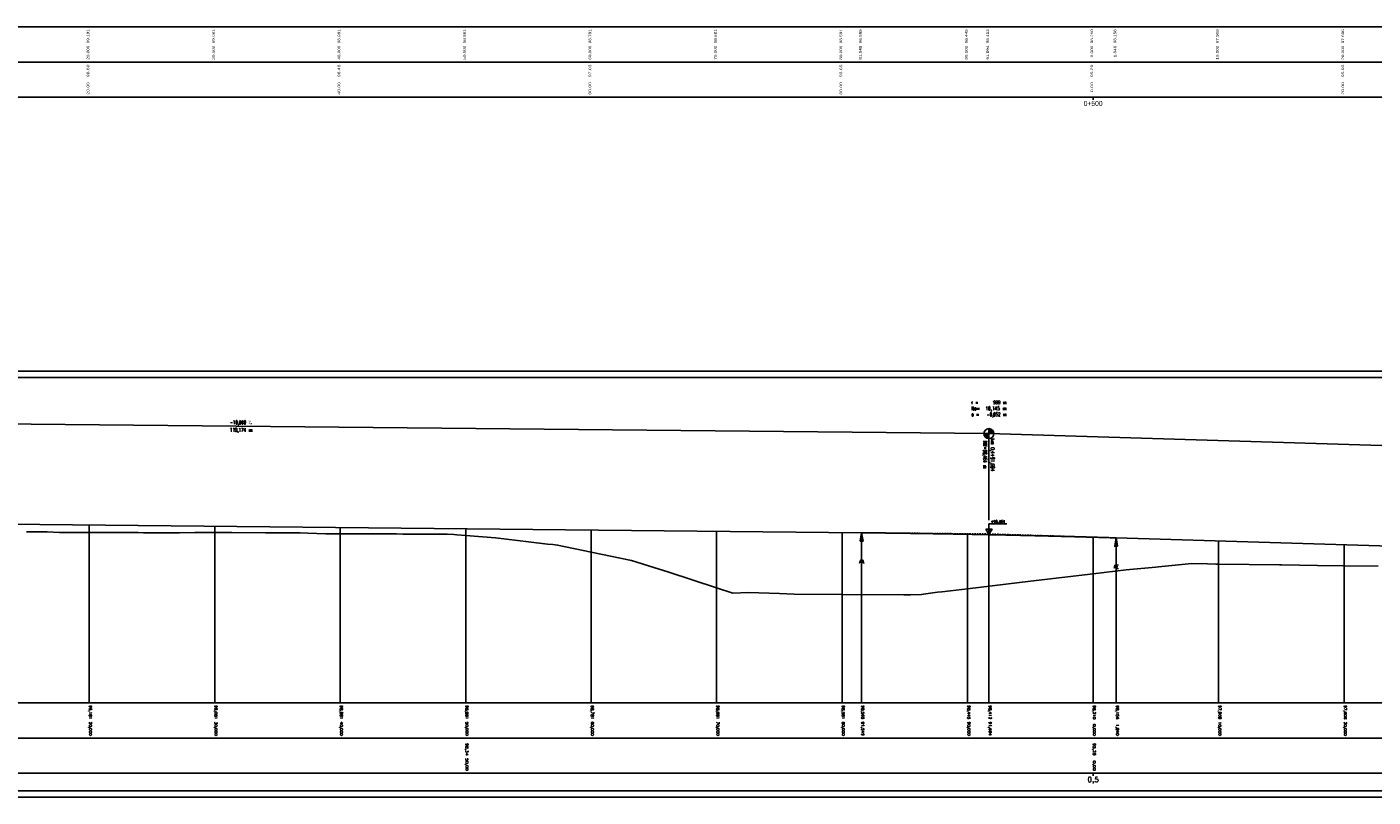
# Model space of a CAD drawing. Header units: metres. Extents: x 3458045 to 3462392, y 5482308 to 5484762.
# Tile 326 of 458: x 3460418 to 3460525, y 5484166 to 5484227. Entities that reach past the tile are written whole.
import ezdxf
from ezdxf.enums import TextEntityAlignment as Align

# ---------------------------------------------------------------- set-up
doc = ezdxf.new("R2010")
doc.units = ezdxf.units.M
doc.linetypes.add('LT30003', pattern=[0.2, 0.1, -0.1])
doc.layers.get('0').update_dxf_attribs({"linetype": 'CONTINUOUS'})
doc.styles.get("Standard").update_dxf_attribs({"font": 'txt.shx'})
doc.styles.add('TS001', font='Card001.shx', dxfattribs={"height": 0.2})

# ---------------------------------------------------------------- blocks, each defined once
blk = doc.blocks.new('SYMB155')
at = {"color": 0, "linetype": 'ByBlock'}
for p, q in [((0, 0), (0, -2.4)), ((0, -0.02), (0, -0.02)), ((0, -0.04), (0.01, -0.04)), ((0, -0.06), (0.01, -0.06)), ((0, -0.08), (0.01, -0.08)), ((0, -0.1), (0.02, -0.1)), ((0, -0.12), (0.02, -0.12)), ((0, -0.14), (0.02, -0.14)), ((0, -0.16), (0.03, -0.16)), ((0, -0.18), (0.03, -0.18)), ((0, -0.2), (0.03, -0.2)), ((0, -0.22), (0.04, -0.22)), ((0, -0.24), (0.04, -0.24)), ((0, -0.26), (0.04, -0.26)), ((0, -0.28), (0.05, -0.28)), ((0, -0.3), (0.05, -0.3)), ((0, -0.32), (0.05, -0.32)), ((0, -0.34), (0.06, -0.34)), ((0, -0.36), (0.06, -0.36)), ((0, -0.38), (0.06, -0.38)), ((0, -0.4), (0.07, -0.4)), ((0, -0.42), (0.07, -0.42)), ((0, -0.44), (0.07, -0.44)), ((0, -0.46), (0.08, -0.46)), ((0, -0.48), (0.08, -0.48)), ((0, -0.5), (0.09, -0.5)), ((0, -0.52), (0.09, -0.52)), ((0, -0.54), (0.09, -0.54)), ((0, -0.56), (0.1, -0.56)), ((0, -0.58), (0.1, -0.58)), ((0, -0.6), (0.1, -0.6)), ((0, -0.62), (0.11, -0.62)), ((0, -0.64), (0.11, -0.64)), ((0, -0.66), (0.11, -0.66)), ((0, -0.68), (0.12, -0.68)), ((0, -0.7), (0.12, -0.7)), ((0, -0.72), (0.12, -0.72)), ((0, -0.74), (0.13, -0.74)), ((0, -0.76), (0.13, -0.76)), ((0, -0.78), (0.13, -0.78)), ((0, -0.8), (0.14, -0.8)), ((0, -0.82), (0.14, -0.82)), ((0, -0.84), (0.14, -0.84)), ((0, -0.86), (0.15, -0.86)), ((0, -0.88), (0.15, -0.88)), ((0, -0.9), (0.15, -0.9)), ((0, -0.92), (0.16, -0.92)), ((0, -0.94), (0.16, -0.94)), ((0, -0.96), (0.16, -0.96)), ((0, -0.98), (0.17, -0.98))]:
    blk.add_line(p, q, dxfattribs=at)
at = {"color": 0, "linetype": 'ByBlock', "flags": 128}
blk.add_lwpolyline([(0.17, -1), (0, 0), (-0.17, -1), (0.17, -1)], close=True, dxfattribs=at)
blk = doc.blocks.new('SYMB156')
at = {"color": 0, "linetype": 'ByBlock'}
for p, q in [((0, 0), (0, -2.4)), ((-0.17, -0.98), (0, -0.98)), ((-0.16, -0.92), (0, -0.92)), ((-0.16, -0.94), (0, -0.94)), ((-0.16, -0.96), (0, -0.96)), ((-0.15, -0.86), (0, -0.86)), ((-0.15, -0.88), (0, -0.88)), ((-0.15, -0.9), (0, -0.9)), ((-0.14, -0.8), (0, -0.8)), ((-0.14, -0.82), (0, -0.82)), ((-0.14, -0.84), (0, -0.84)), ((-0.13, -0.74), (0, -0.74)), ((-0.13, -0.76), (0, -0.76)), ((-0.13, -0.78), (0, -0.78)), ((-0.12, -0.68), (0, -0.68)), ((-0.12, -0.7), (0, -0.7)), ((-0.12, -0.72), (0, -0.72)), ((-0.11, -0.62), (0, -0.62)), ((-0.11, -0.64), (0, -0.64)), ((-0.11, -0.66), (0, -0.66)), ((-0.1, -0.56), (0, -0.56)), ((-0.1, -0.58), (0, -0.58)), ((-0.1, -0.6), (0, -0.6)), ((-0.09, -0.5), (0, -0.5)), ((-0.09, -0.52), (0, -0.52)), ((-0.09, -0.54), (0, -0.54)), ((-0.08, -0.46), (0, -0.46)), ((-0.08, -0.48), (0, -0.48)), ((-0.07, -0.4), (0, -0.4)), ((-0.07, -0.42), (0, -0.42)), ((-0.07, -0.44), (0, -0.44)), ((-0.06, -0.34), (0, -0.34)), ((-0.06, -0.36), (0, -0.36)), ((-0.06, -0.38), (0, -0.38)), ((-0.05, -0.28), (0, -0.28)), ((-0.05, -0.3), (0, -0.3)), ((-0.05, -0.32), (0, -0.32)), ((-0.04, -0.22), (0, -0.22)), ((-0.04, -0.24), (0, -0.24)), ((-0.04, -0.26), (0, -0.26)), ((-0.03, -0.16), (0, -0.16)), ((-0.03, -0.18), (0, -0.18)), ((-0.03, -0.2), (0, -0.2)), ((-0.02, -0.1), (0, -0.1)), ((-0.02, -0.12), (0, -0.12)), ((-0.02, -0.14), (0, -0.14)), ((-0.01, -0.04), (0, -0.04)), ((-0.01, -0.06), (0, -0.06)), ((-0.01, -0.08), (0, -0.08)), ((0, -0.02), (0, -0.02))]:
    blk.add_line(p, q, dxfattribs=at)
at = {"color": 0, "linetype": 'ByBlock', "flags": 128}
blk.add_lwpolyline([(0.17, -1), (0, 0), (-0.17, -1), (0.17, -1)], close=True, dxfattribs=at)
blk = doc.blocks.new('SYMB53')
at = {"color": 0, "linetype": 'ByBlock'}
for p, q in [((0, 0), (0.75, 0)), ((0.1, 0), (0.1, -0.07)), ((0.15, 0), (0.15, -0.1)), ((0.2, 0), (0.2, -0.13)), ((0.25, 0), (0.25, -0.17)), ((0.3, 0), (0.3, -0.2)), ((0.4, 0), (0.4, -0.27)), ((0.5, 0), (0.5, -0.33)), ((0.55, 0), (0.55, -0.37)), ((0.6, 0), (0.6, -0.4)), ((0.65, 0), (0.65, -0.43)), ((0.05, 0), (0.05, -0.03)), ((0.35, 0), (0.35, -0.23)), ((0.45, 0), (0.45, -0.3)), ((0.7, 0), (0.7, -0.47))]:
    blk.add_line(p, q, dxfattribs=at)
at = {"color": 0, "linetype": 'ByBlock', "flags": 128}
blk.add_lwpolyline([(0.75, 0.5), (0, 0), (0.75, -0.5), (0.75, 0.5)], close=True, dxfattribs=at)

msp = doc.modelspace()

# ---------------------------------------------------------------- hatches: boundary and pattern name
at = {"linetype": 'Continuous'}
for points in [[(3460494.3524, 5484194.7415), (3460494.3524, 5484194.7371), (3460494.3524, 5484194.7326), (3460494.3525, 5484194.7281), (3460494.3527, 5484194.7236), (3460494.3529, 5484194.7192), (3460494.3531, 5484194.7147), (3460494.3534, 5484194.7102), (3460494.3538, 5484194.7058), (3460494.3542, 5484194.7013), (3460494.3546, 5484194.6969), (3460494.3551, 5484194.6924), (3460494.3556, 5484194.688), (3460494.3562, 5484194.6836), (3460494.3569, 5484194.6791), (3460494.3576, 5484194.6747), (3460494.3583, 5484194.6703), (3460494.3591, 5484194.6659), (3460494.36, 5484194.6615), (3460494.3609, 5484194.6571), (3460494.3618, 5484194.6528), (3460494.3628, 5484194.6484), (3460494.3638, 5484194.6441), (3460494.3649, 5484194.6397), (3460494.3661, 5484194.6354), (3460494.3673, 5484194.6311), (3460494.3685, 5484194.6268), (3460494.3698, 5484194.6225), (3460494.3711, 5484194.6182), (3460494.3725, 5484194.614), (3460494.3739, 5484194.6097), (3460494.3754, 5484194.6055), (3460494.3769, 5484194.6013), (3460494.3785, 5484194.5971), (3460494.3801, 5484194.5929), (3460494.3817, 5484194.5888), (3460494.3834, 5484194.5847), (3460494.3852, 5484194.5805), (3460494.387, 5484194.5765), (3460494.3888, 5484194.5724), (3460494.3907, 5484194.5683), (3460494.3927, 5484194.5643), (3460494.3946, 5484194.5603), (3460494.3967, 5484194.5563), (3460494.3987, 5484194.5523), (3460494.4008, 5484194.5484), (3460494.403, 5484194.5445), (3460494.4052, 5484194.5406), (3460494.4074, 5484194.5367), (3460494.4097, 5484194.5329), (3460494.4121, 5484194.529), (3460494.4144, 5484194.5253), (3460494.4168, 5484194.5215), (3460494.4193, 5484194.5177), (3460494.4218, 5484194.514), (3460494.4243, 5484194.5104), (3460494.4269, 5484194.5067), (3460494.4295, 5484194.5031), (3460494.4322, 5484194.4995), (3460494.4349, 5484194.4959), (3460494.4376, 5484194.4924), (3460494.4404, 5484194.4889), (3460494.4432, 5484194.4854), (3460494.4461, 5484194.482), (3460494.449, 5484194.4786), (3460494.4519, 5484194.4752), (3460494.4549, 5484194.4718), (3460494.4579, 5484194.4685), (3460494.4609, 5484194.4653), (3460494.464, 5484194.462), (3460494.4671, 5484194.4588), (3460494.4703, 5484194.4556), (3460494.4735, 5484194.4525), (3460494.4767, 5484194.4494), (3460494.48, 5484194.4463), (3460494.4833, 5484194.4433), (3460494.4866, 5484194.4403), (3460494.4899, 5484194.4374), (3460494.4933, 5484194.4345), (3460494.4968, 5484194.4316), (3460494.5002, 5484194.4287), (3460494.5037, 5484194.4259), (3460494.5072, 5484194.4232), (3460494.5108, 5484194.4205), (3460494.5143, 5484194.4178), (3460494.518, 5484194.4151), (3460494.5216, 5484194.4125), (3460494.5253, 5484194.41), (3460494.529, 5484194.4075), (3460494.5327, 5484194.405), (3460494.5364, 5484194.4026), (3460494.5402, 5484194.4002), (3460494.544, 5484194.3978), (3460494.5478, 5484194.3955), (3460494.5517, 5484194.3932), (3460494.5556, 5484194.391), (3460494.5595, 5484194.3888), (3460494.5634, 5484194.3867), (3460494.5674, 5484194.3846), (3460494.5713, 5484194.3826), (3460494.5753, 5484194.3806), (3460494.5794, 5484194.3786), (3460494.5834, 5484194.3767), (3460494.5875, 5484194.3748), (3460494.5916, 5484194.373), (3460494.5957, 5484194.3712), (3460494.5998, 5484194.3695), (3460494.6039, 5484194.3678), (3460494.6081, 5484194.3662), (3460494.6123, 5484194.3646), (3460494.6165, 5484194.3631), (3460494.6207, 5484194.3616), (3460494.6249, 5484194.3601), (3460494.6292, 5484194.3587), (3460494.6334, 5484194.3574), (3460494.6377, 5484194.3561), (3460494.642, 5484194.3548), (3460494.6463, 5484194.3536), (3460494.6506, 5484194.3524), (3460494.655, 5484194.3513), (3460494.6593, 5484194.3502), (3460494.6637, 5484194.3492), (3460494.668, 5484194.3483), (3460494.6724, 5484194.3473), (3460494.6768, 5484194.3465), (3460494.6812, 5484194.3457), (3460494.6856, 5484194.3449), (3460494.69, 5484194.3442), (3460494.6944, 5484194.3435), (3460494.6988, 5484194.3429), (3460494.7033, 5484194.3423), (3460494.7077, 5484194.3418), (3460494.7122, 5484194.3413), (3460494.7166, 5484194.3409), (3460494.7211, 5484194.3405), (3460494.7255, 5484194.3402), (3460494.73, 5484194.3399), (3460494.7345, 5484194.3397), (3460494.7389, 5484194.3395), (3460494.7434, 5484194.3394), (3460494.7479, 5484194.3393), (3460494.7524, 5484194.3393), (3460494.7524, 5484194.7393), (3460494.3524, 5484194.7433)], [(3460495.1522, 5484194.7504), (3460495.152, 5484194.7549), (3460495.1518, 5484194.7594), (3460495.1516, 5484194.7638), (3460495.1513, 5484194.7683), (3460495.1509, 5484194.7728), (3460495.1505, 5484194.7772), (3460495.1501, 5484194.7817), (3460495.1496, 5484194.7861), (3460495.1491, 5484194.7905), (3460495.1485, 5484194.795), (3460495.1478, 5484194.7994), (3460495.1471, 5484194.8038), (3460495.1464, 5484194.8082), (3460495.1456, 5484194.8126), (3460495.1447, 5484194.817), (3460495.1438, 5484194.8214), (3460495.1429, 5484194.8258), (3460495.1419, 5484194.8301), (3460495.1409, 5484194.8345), (3460495.1398, 5484194.8388), (3460495.1386, 5484194.8431), (3460495.1374, 5484194.8475), (3460495.1362, 5484194.8518), (3460495.1349, 5484194.856), (3460495.1336, 5484194.8603), (3460495.1322, 5484194.8646), (3460495.1308, 5484194.8688), (3460495.1293, 5484194.873), (3460495.1278, 5484194.8772), (3460495.1262, 5484194.8814), (3460495.1246, 5484194.8856), (3460495.123, 5484194.8897), (3460495.1213, 5484194.8939), (3460495.1195, 5484194.898), (3460495.1177, 5484194.9021), (3460495.1159, 5484194.9062), (3460495.114, 5484194.9102), (3460495.112, 5484194.9143), (3460495.1101, 5484194.9183), (3460495.108, 5484194.9222), (3460495.106, 5484194.9262), (3460495.1039, 5484194.9302), (3460495.1017, 5484194.9341), (3460495.0995, 5484194.938), (3460495.0973, 5484194.9418), (3460495.095, 5484194.9457), (3460495.0927, 5484194.9495), (3460495.0903, 5484194.9533), (3460495.0879, 5484194.9571), (3460495.0854, 5484194.9608), (3460495.0829, 5484194.9645), (3460495.0804, 5484194.9682), (3460495.0778, 5484194.9718), (3460495.0752, 5484194.9755), (3460495.0725, 5484194.9791), (3460495.0698, 5484194.9826), (3460495.0671, 5484194.9862), (3460495.0643, 5484194.9897), (3460495.0615, 5484194.9931), (3460495.0586, 5484194.9966), (3460495.0557, 5484195), (3460495.0528, 5484195.0034), (3460495.0498, 5484195.0067), (3460495.0468, 5484195.01), (3460495.0438, 5484195.0133), (3460495.0407, 5484195.0165), (3460495.0376, 5484195.0197), (3460495.0344, 5484195.0229), (3460495.0312, 5484195.026), (3460495.028, 5484195.0291), (3460495.0247, 5484195.0322), (3460495.0214, 5484195.0352), (3460495.0181, 5484195.0382), (3460495.0148, 5484195.0412), (3460495.0114, 5484195.0441), (3460495.0079, 5484195.047), (3460495.0045, 5484195.0498), (3460495.001, 5484195.0526), (3460494.9975, 5484195.0554), (3460494.9939, 5484195.0581), (3460494.9904, 5484195.0608), (3460494.9867, 5484195.0634), (3460494.9831, 5484195.066), (3460494.9794, 5484195.0686), (3460494.9757, 5484195.0711), (3460494.972, 5484195.0736), (3460494.9683, 5484195.076), (3460494.9645, 5484195.0784), (3460494.9607, 5484195.0807), (3460494.9569, 5484195.083), (3460494.953, 5484195.0853), (3460494.9491, 5484195.0875), (3460494.9452, 5484195.0897), (3460494.9413, 5484195.0918), (3460494.9373, 5484195.0939), (3460494.9334, 5484195.096), (3460494.9294, 5484195.098), (3460494.9253, 5484195.0999), (3460494.9213, 5484195.1018), (3460494.9172, 5484195.1037), (3460494.9131, 5484195.1055), (3460494.909, 5484195.1073), (3460494.9049, 5484195.109), (3460494.9008, 5484195.1107), (3460494.8966, 5484195.1124), (3460494.8924, 5484195.1139), (3460494.8882, 5484195.1155), (3460494.884, 5484195.117), (3460494.8798, 5484195.1184), (3460494.8755, 5484195.1198), (3460494.8713, 5484195.1212), (3460494.867, 5484195.1225), (3460494.8627, 5484195.1237), (3460494.8584, 5484195.125), (3460494.8541, 5484195.1261), (3460494.8497, 5484195.1272), (3460494.8454, 5484195.1283), (3460494.841, 5484195.1293), (3460494.8367, 5484195.1303), (3460494.8323, 5484195.1312), (3460494.8279, 5484195.1321), (3460494.8235, 5484195.1329), (3460494.8191, 5484195.1337), (3460494.8147, 5484195.1344), (3460494.8103, 5484195.1351), (3460494.8059, 5484195.1357), (3460494.8014, 5484195.1362), (3460494.797, 5484195.1368), (3460494.7925, 5484195.1372), (3460494.7881, 5484195.1377), (3460494.7836, 5484195.138), (3460494.7792, 5484195.1384), (3460494.7747, 5484195.1386), (3460494.7702, 5484195.1389), (3460494.7658, 5484195.139), (3460494.7613, 5484195.1392), (3460494.7568, 5484195.1392), (3460494.7524, 5484195.1393), (3460494.7524, 5484194.7393), (3460495.1522, 5484194.7272), (3460495.1522, 5484194.7281), (3460495.1523, 5484194.7325), (3460495.1523, 5484194.737), (3460495.1523, 5484194.7415), (3460495.1523, 5484194.746)]]:
    msp.add_hatch(color=2, dxfattribs=at).paths.add_polyline_path(points)

# ---------------------------------------------------------------- linework, layer by layer
at = {"color": 2}
for p, q in [((3459994.0579, 5484227.1525), (3460844.0579, 5484227.1525)), ((3460844.0579, 5484227.1525), (3459994.0579, 5484227.1525)), ((3459994.0579, 5484224.3525), (3460844.0579, 5484224.3525)), ((3460844.0579, 5484224.3525), (3459994.0579, 5484224.3525)), ((3459994.0579, 5484221.5525), (3460844.0579, 5484221.5525)), ((3460503.0579, 5484221.5525), (3460503.0579, 5484221.3325)), ((3460375.5786, 5484195.931), (3460494.7523, 5484194.7393)), ((3460494.7523, 5484195.1393), (3460494.7523, 5484187.8393)), ((3460494.7523, 5484194.7393), (3460706.6978, 5484188.3144)), ((3459994.0579, 5484173.2754), (3460844.0579, 5484173.2754)), ((3460844.0579, 5484173.2754), (3459994.0579, 5484173.2754)), ((3459994.0579, 5484170.4754), (3460844.0579, 5484170.4754)), ((3460844.0579, 5484170.4754), (3459994.0579, 5484170.4754)), ((3459994.0579, 5484167.6754), (3460844.0579, 5484167.6754)), ((3460503.0579, 5484167.6754), (3460503.0579, 5484167.4554))]:
    msp.add_line(p, q, dxfattribs=at)
for p, q in [((3460423.0579, 5484187.4562), (3460423.0579, 5484173.2754)), ((3460433.0579, 5484187.3562), (3460433.0579, 5484173.2754)), ((3460443.0579, 5484187.2562), (3460443.0579, 5484173.2754)), ((3460453.0579, 5484187.1562), (3460453.0579, 5484173.2754)), ((3460463.0579, 5484187.0562), (3460463.0579, 5484173.2754)), ((3460473.0579, 5484186.9562), (3460473.0579, 5484173.2754)), ((3460483.0579, 5484186.8562), (3460483.0579, 5484173.2754)), ((3460484.607, 5484186.8407), (3460484.607, 5484173.2754)), ((3460493.0579, 5484186.7205), (3460493.0579, 5484173.2754)), ((3460494.7523, 5484186.6877), (3460494.7523, 5484173.2754)), ((3460503.0579, 5484186.4858), (3460503.0579, 5484173.2754)), ((3460504.8977, 5484186.4317), (3460504.8977, 5484173.2754)), ((3460513.0579, 5484186.1844), (3460513.0579, 5484173.2754)), ((3460523.0579, 5484185.8812), (3460523.0579, 5484173.2754))]:
    msp.add_line(p, q)
at = {"color": 4, "flags": 128}
msp.add_lwpolyline([(3459991.5579, 5484165.7754), (3460863.5579, 5484165.7754), (3460863.5579, 5484199.721), (3459991.5579, 5484199.721), (3459991.5579, 5484165.7754)], close=True, dxfattribs=at)
at = {"color": 6, "flags": 128}
msp.add_lwpolyline([(3459993.5579, 5484166.2754), (3460863.0579, 5484166.2754), (3460863.0579, 5484199.221), (3459993.5579, 5484199.221), (3459993.5579, 5484166.2754)], close=True, dxfattribs=at)
at = {"color": 40, "flags": 128}
msp.add_lwpolyline([(3460395.4997, 5484187.7318), (3460484.607, 5484186.8407), (3460484.707, 5484186.8397), (3460484.807, 5484186.8387), (3460484.907, 5484186.8377), (3460485.007, 5484186.8366), (3460485.107, 5484186.8356), (3460485.207, 5484186.8345), (3460485.307, 5484186.8335), (3460485.407, 5484186.8324), (3460485.507, 5484186.8313), (3460485.607, 5484186.8302), (3460485.707, 5484186.8291), (3460485.807, 5484186.828), (3460485.907, 5484186.8269), (3460486.007, 5484186.8257), (3460486.107, 5484186.8246), (3460486.207, 5484186.8234), (3460486.307, 5484186.8223), (3460486.407, 5484186.8211), (3460486.507, 5484186.8199), (3460486.607, 5484186.8187), (3460486.707, 5484186.8175), (3460486.807, 5484186.8163), (3460486.907, 5484186.8151), (3460487.007, 5484186.8138), (3460487.107, 5484186.8126), (3460487.207, 5484186.8113), (3460487.307, 5484186.8101), (3460487.407, 5484186.8088), (3460487.507, 5484186.8075), (3460487.607, 5484186.8062), (3460487.707, 5484186.8049), (3460487.807, 5484186.8036), (3460487.907, 5484186.8023), (3460488.007, 5484186.8009), (3460488.107, 5484186.7996), (3460488.207, 5484186.7982), (3460488.307, 5484186.7969), (3460488.407, 5484186.7955), (3460488.507, 5484186.7941), (3460488.607, 5484186.7927), (3460488.707, 5484186.7913), (3460488.807, 5484186.7899), (3460488.907, 5484186.7885), (3460489.007, 5484186.787), (3460489.107, 5484186.7856), (3460489.207, 5484186.7841), (3460489.307, 5484186.7827), (3460489.407, 5484186.7812), (3460489.507, 5484186.7797), (3460489.607, 5484186.7782), (3460489.707, 5484186.7767), (3460489.807, 5484186.7752), (3460489.907, 5484186.7737), (3460490.007, 5484186.7721), (3460490.107, 5484186.7706), (3460490.207, 5484186.769), (3460490.307, 5484186.7675), (3460490.407, 5484186.7659), (3460490.507, 5484186.7643), (3460490.607, 5484186.7627), (3460490.707, 5484186.7611), (3460490.807, 5484186.7595), (3460490.907, 5484186.7579), (3460491.007, 5484186.7562), (3460491.107, 5484186.7546), (3460491.207, 5484186.7529), (3460491.307, 5484186.7513), (3460491.407, 5484186.7496), (3460491.507, 5484186.7479), (3460491.607, 5484186.7462), (3460491.707, 5484186.7445), (3460491.807, 5484186.7428), (3460491.907, 5484186.7411), (3460492.007, 5484186.7393), (3460492.107, 5484186.7376), (3460492.207, 5484186.7358), (3460492.307, 5484186.734), (3460492.407, 5484186.7323), (3460492.507, 5484186.7305), (3460492.607, 5484186.7287), (3460492.707, 5484186.7269), (3460492.807, 5484186.7251), (3460492.907, 5484186.7232), (3460493.007, 5484186.7214), (3460493.107, 5484186.7196), (3460493.207, 5484186.7177), (3460493.307, 5484186.7158), (3460493.407, 5484186.714), (3460493.507, 5484186.7121), (3460493.607, 5484186.7102), (3460493.707, 5484186.7083), (3460493.807, 5484186.7064), (3460493.907, 5484186.7044), (3460494.007, 5484186.7025), (3460494.107, 5484186.7006), (3460494.207, 5484186.6986), (3460494.307, 5484186.6966), (3460494.407, 5484186.6947), (3460494.507, 5484186.6927), (3460494.607, 5484186.6907), (3460494.707, 5484186.6887), (3460494.807, 5484186.6866), (3460494.907, 5484186.6846), (3460495.007, 5484186.6826), (3460495.107, 5484186.6805), (3460495.207, 5484186.6785), (3460495.307, 5484186.6764), (3460495.407, 5484186.6743), (3460495.507, 5484186.6723), (3460495.607, 5484186.6702), (3460495.707, 5484186.6681), (3460495.807, 5484186.6659), (3460495.907, 5484186.6638), (3460496.007, 5484186.6617), (3460496.107, 5484186.6595), (3460496.207, 5484186.6574), (3460496.307, 5484186.6552), (3460496.407, 5484186.653), (3460496.507, 5484186.6508), (3460496.607, 5484186.6486), (3460496.707, 5484186.6464), (3460496.807, 5484186.6442), (3460496.907, 5484186.642), (3460497.007, 5484186.6398), (3460497.107, 5484186.6375), (3460497.207, 5484186.6353), (3460497.307, 5484186.633), (3460497.407, 5484186.6307), (3460497.507, 5484186.6284), (3460497.607, 5484186.6261), (3460497.707, 5484186.6238), (3460497.807, 5484186.6215), (3460497.907, 5484186.6192), (3460498.007, 5484186.6168), (3460498.107, 5484186.6145), (3460498.207, 5484186.6121), (3460498.307, 5484186.6098), (3460498.407, 5484186.6074), (3460498.507, 5484186.605), (3460498.607, 5484186.6026), (3460498.707, 5484186.6002), (3460498.807, 5484186.5978), (3460498.907, 5484186.5954), (3460499.007, 5484186.5929), (3460499.107, 5484186.5905), (3460499.207, 5484186.588), (3460499.307, 5484186.5856), (3460499.407, 5484186.5831), (3460499.507, 5484186.5806), (3460499.607, 5484186.5781), (3460499.707, 5484186.5756), (3460499.807, 5484186.5731), (3460499.907, 5484186.5705), (3460500.007, 5484186.568), (3460500.107, 5484186.5655), (3460500.207, 5484186.5629), (3460500.307, 5484186.5603), (3460500.407, 5484186.5578), (3460500.507, 5484186.5552), (3460500.607, 5484186.5526), (3460500.707, 5484186.55), (3460500.807, 5484186.5474), (3460500.907, 5484186.5447), (3460501.007, 5484186.5421), (3460501.107, 5484186.5394), (3460501.207, 5484186.5368), (3460501.307, 5484186.5341), (3460501.407, 5484186.5314), (3460501.507, 5484186.5288), (3460501.607, 5484186.5261), (3460501.707, 5484186.5234), (3460501.807, 5484186.5206), (3460501.907, 5484186.5179), (3460502.007, 5484186.5152), (3460502.107, 5484186.5124), (3460502.207, 5484186.5097), (3460502.307, 5484186.5069), (3460502.407, 5484186.5041), (3460502.507, 5484186.5013), (3460502.607, 5484186.4985), (3460502.707, 5484186.4957), (3460502.807, 5484186.4929), (3460502.907, 5484186.4901), (3460503.007, 5484186.4873), (3460503.107, 5484186.4844), (3460503.207, 5484186.4816), (3460503.307, 5484186.4787), (3460503.407, 5484186.4758), (3460503.507, 5484186.4729), (3460503.607, 5484186.47), (3460503.707, 5484186.4671), (3460503.807, 5484186.4642), (3460503.907, 5484186.4613), (3460504.007, 5484186.4583), (3460504.107, 5484186.4554), (3460504.207, 5484186.4524), (3460504.307, 5484186.4495), (3460504.407, 5484186.4465), (3460504.507, 5484186.4435), (3460504.607, 5484186.4405), (3460504.707, 5484186.4375), (3460504.807, 5484186.4345), (3460504.8977, 5484186.4317), (3460705.3078, 5484180.3566)], dxfattribs=at)
at = {"color": 2, "flags": 128}
msp.add_lwpolyline([(3460494.7523, 5484186.7393), (3460494.7523, 5484187.5393), (3460496.1923, 5484187.5393)], dxfattribs=at)
at = {"flags": 128}
msp.add_lwpolyline([(3460418.0579, 5484186.9176), (3460419.7096, 5484186.927), (3460420.6977, 5484186.8509), (3460423.0517, 5484186.8705), (3460423.0579, 5484186.8705), (3460426.9497, 5484186.8664), (3460427.3865, 5484186.8412), (3460428.0579, 5484186.8387), (3460429.4234, 5484186.8336), (3460429.4804, 5484186.8289), (3460429.5374, 5484186.8249), (3460430.2485, 5484186.8212), (3460431.474, 5484186.8519), (3460432.4264, 5484186.8491), (3460433.0579, 5484186.8535), (3460434.4103, 5484186.8629), (3460437.1168, 5484186.8252), (3460438.0579, 5484186.8239), (3460439.8644, 5484186.8212), (3460440.4886, 5484186.8038), (3460441.9097, 5484186.7605), (3460443.0579, 5484186.7586), (3460444.2944, 5484186.7565), (3460445.1978, 5484186.7505), (3460447.5551, 5484186.7439), (3460448.0579, 5484186.7403), (3460449.2579, 5484186.7317), (3460451.5938, 5484186.7205), (3460452.1092, 5484186.6954), (3460452.3575, 5484186.6711), (3460453.0579, 5484186.6194), (3460455.4266, 5484186.4447), (3460458.0579, 5484186.1243), (3460459.5666, 5484185.9406), (3460459.9932, 5484185.8919), (3460460.3811, 5484185.855), (3460463.0579, 5484185.3031), (3460466.2642, 5484184.642), (3460468.0579, 5484184.0676), (3460469.2465, 5484183.687), (3460473.0579, 5484182.4477), (3460474.3373, 5484182.0317), (3460475.5827, 5484182.0764), (3460478.0579, 5484181.9931), (3460479.2344, 5484181.9535), (3460483.0579, 5484181.9255), (3460487.9798, 5484181.8893), (3460488.0579, 5484181.8914), (3460488.5009, 5484181.9033), (3460489.3761, 5484181.9294), (3460489.5325, 5484181.934), (3460490.6573, 5484182.1127), (3460491.0067, 5484182.1361), (3460491.6873, 5484182.2072), (3460493.0579, 5484182.3711), (3460498.0579, 5484182.9691), (3460503.0579, 5484183.5671), (3460505.6957, 5484183.8826), (3460508.0579, 5484184.1027), (3460508.2694, 5484184.1224), (3460510.9333, 5484184.3781), (3460512.1683, 5484184.3561), (3460512.836, 5484184.3435), (3460513.0579, 5484184.3406), (3460517.9214, 5484184.2759), (3460518.0579, 5484184.274), (3460520.942, 5484184.2346), (3460523.0579, 5484184.2059), (3460525.765, 5484184.1691)], dxfattribs=at)
at = {"color": 2, "linetype": 'LT30003', "flags": 128}
msp.add_lwpolyline([(3460484.607, 5484186.8407), (3460494.7523, 5484186.7393), (3460504.8977, 5484186.4317)], dxfattribs=at)
at = {"color": 2}
for start, end in [(90, 270), (270, 90)]:
    msp.add_arc((3460494.7523, 5484194.7393), 0.4, start, end, dxfattribs=at)

# ---------------------------------------------------------------- block references
at = {"color": 2, "xscale": 0.6666666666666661, "yscale": 0.6666666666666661, "zscale": 0.6666666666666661}
for name, p in [('SYMB155', (3460484.607, 5484186.8407)), ('SYMB156', (3460504.8977, 5484186.4317))]:
    msp.add_blockref(name, p, dxfattribs=at)
at = {"color": 2, "xscale": 0.5, "yscale": 0.5, "zscale": 0.5, "rotation": 90}
msp.add_blockref('SYMB53', (3460494.7523, 5484186.7393), dxfattribs=at)

# ---------------------------------------------------------------- texts
at = {"style": 'TS001'}
for s, width, p, p2 in [('99.181', 2.031628, (3460423.0579, 5484225.8458), (3460423.0579, 5484226.9658)), ('99.081', 1.874678, (3460433.0579, 5484225.8458), (3460433.0579, 5484226.9658)), ('98.981', 1.907424, (3460443.0579, 5484225.8458), (3460443.0579, 5484226.9658)), ('98.881', 1.890909, (3460453.0579, 5484225.8458), (3460453.0579, 5484226.9658)), ('98.781', 1.812448, (3460463.0579, 5484225.8458), (3460463.0579, 5484226.9658)), ('98.681', 1.890909, (3460473.0579, 5484225.8458), (3460473.0579, 5484226.9658)), ('98.581', 1.874678, (3460483.0579, 5484225.8458), (3460483.0579, 5484226.9658)), ('98.565', 1.754217, (3460484.607, 5484225.8458), (3460484.607, 5484226.9658)), ('98.445', 1.673563, (3460493.0579, 5484225.8458), (3460493.0579, 5484226.9658)), ('98.412', 1.827615, (3460494.7523, 5484225.8458), (3460494.7523, 5484226.9658)), ('98.210', 1.843038, (3460503.0579, 5484225.8458), (3460503.0579, 5484226.9658)), ('98.156', 1.882759, (3460504.8977, 5484225.8458), (3460504.8977, 5484226.9658)), ('97.909', 1.712941, (3460513.0579, 5484225.8458), (3460513.0579, 5484226.9658)), ('97.606', 1.693023, (3460523.0579, 5484225.8458), (3460523.0579, 5484226.9658)), ('20.000', 1.648302, (3460423.0579, 5484224.5391), (3460423.0579, 5484225.6591)), ('30.000', 1.68, (3460433.0579, 5484224.5391), (3460433.0579, 5484225.6591)), ('40.000', 1.623792, (3460443.0579, 5484224.5391), (3460443.0579, 5484225.6591)), ('50.000', 1.654545, (3460453.0579, 5484224.5391), (3460453.0579, 5484225.6591)), ('60.000', 1.667176, (3460463.0579, 5484224.5391), (3460463.0579, 5484225.6591)), ('70.000', 1.605882, (3460473.0579, 5484224.5391), (3460473.0579, 5484225.6591)), ('80.000', 1.667176, (3460483.0579, 5484224.5391), (3460483.0579, 5484225.6591)), ('81.549', 1.82, (3460484.607, 5484224.5391), (3460484.607, 5484225.6591)), ('90.000', 1.68, (3460493.0579, 5484224.5391), (3460493.0579, 5484225.6591)), ('91.694', 1.858723, (3460494.7523, 5484224.5391), (3460494.7523, 5484225.6591)), ('0.000', 1.685185, (3460503.0579, 5484224.7258), (3460503.0579, 5484225.6591)), ('1.840', 1.847716, (3460504.8977, 5484224.7258), (3460504.8977, 5484225.6591)), ('10.000', 1.76129, (3460513.0579, 5484224.5391), (3460513.0579, 5484225.6591)), ('20.000', 1.648302, (3460523.0579, 5484224.5391), (3460523.0579, 5484225.6591)), ('98.60', 1.930693, (3460423.0579, 5484223.1525), (3460423.0579, 5484224.1525)), ('98.48', 1.902439, (3460443.0579, 5484223.1525), (3460443.0579, 5484224.1525)), ('97.03', 1.848341, (3460463.0579, 5484223.1525), (3460463.0579, 5484224.1525)), ('93.65', 1.959799, (3460483.0579, 5484223.1525), (3460483.0579, 5484224.1525)), ('95.29', 1.930693, (3460503.0579, 5484223.1525), (3460503.0579, 5484224.1525)), ('95.93', 1.979695, (3460523.0579, 5484223.1525), (3460523.0579, 5484224.1525)), ('20.00', 1.813953, (3460423.0579, 5484221.7525), (3460423.0579, 5484222.7525)), ('40.00', 1.780822, (3460443.0579, 5484221.7525), (3460443.0579, 5484222.7525)), ('60.00', 1.839623, (3460463.0579, 5484221.7525), (3460463.0579, 5484222.7525)), ('80.00', 1.839623, (3460483.0579, 5484221.7525), (3460483.0579, 5484222.7525)), ('0.00', 1.879518, (3460503.0579, 5484221.9525), (3460503.0579, 5484222.7525)), ('20.00', 1.813953, (3460523.0579, 5484221.7525), (3460523.0579, 5484222.7525))]:
    msp.add_text(s, height=0.2, rotation=90, dxfattribs=dict(at, width=width)).set_placement(p, p2, align=Align.FIT)
at = {"color": 2, "style": 'TS001', "width": 1.239407}
msp.add_text('0+500', height=0.4, dxfattribs=at).set_placement((3460502.3079, 5484220.8525), (3460503.8079, 5484220.8525), align=Align.FIT)
at = {"color": 2}
for s, height, width, p, p2 in [('lta=  10,145 m', 0.3, 0.788732, (3460493.3523, 5484196.5993), (3460496.1523, 5484196.5993)), ('r =      999 m', 0.3, 0.682927, (3460493.3523, 5484197.0793), (3460496.1523, 5484197.0793)), ('a =   -0,052 m', 0.3, 0.727273, (3460493.3523, 5484196.1193), (3460496.1523, 5484196.1193)), ('+98,464', 0.2, 0.908108, (3460494.9123, 5484187.6393), (3460496.0323, 5484187.6393)), ('AA', 0.3, 0.8, (3460484.407, 5484184.3907), (3460484.807, 5484184.3907)), ('AE', 0.3, 0.8, (3460504.6977, 5484183.9817), (3460505.0977, 5484183.9817)), ('0,5', 0.4, 1.125, (3460502.6079, 5484166.9754), (3460503.5079, 5484166.9754))]:
    msp.add_text(s, height=height, dxfattribs=dict(at, width=width)).set_placement(p, p2, align=Align.FIT)
for s, rotation, width, p, p2 in [('-10,000 ‰', 359.427081, 0.857143, (3460434.267, 5484195.4941), (3460436.0669, 5484195.4761)), ('119,174 m', 359.427081, 0.837209, (3460434.261, 5484194.8942), (3460436.0609, 5484194.8762)), ('NW=98,464 m', 270, 0.698413, (3460494.3023, 5484194.1393), (3460494.3023, 5484191.9393)), ('km 0,4+91,694', 270, 0.776119, (3460494.9023, 5484194.3393), (3460494.9023, 5484191.7393))]:
    msp.add_text(s, height=0.3, rotation=rotation, dxfattribs=dict(at, width=width)).set_placement(p, p2, align=Align.FIT)
for s, width, p, p2 in [('99,181', 1.244444, (3460423.0579, 5484173.0888), (3460423.0579, 5484171.9688)), ('99,081', 1.2, (3460433.0579, 5484173.0888), (3460433.0579, 5484171.9688)), ('98,981', 1.158621, (3460443.0579, 5484173.0888), (3460443.0579, 5484171.9688)), ('98,881', 1.158621, (3460453.0579, 5484173.0888), (3460453.0579, 5484171.9688)), ('98,781', 1.158621, (3460463.0579, 5484173.0888), (3460463.0579, 5484171.9688)), ('98,681', 1.158621, (3460473.0579, 5484173.0888), (3460473.0579, 5484171.9688)), ('98,581', 1.158621, (3460483.0579, 5484173.0888), (3460483.0579, 5484171.9688)), ('98,565', 1.083871, (3460484.607, 5484173.0888), (3460484.607, 5484171.9688)), ('98,445', 1.083871, (3460493.0579, 5484173.0888), (3460493.0579, 5484171.9688)), ('98,412', 1.158621, (3460494.7523, 5484173.0888), (3460494.7523, 5484171.9688)), ('98,210', 1.2, (3460503.0579, 5484173.0888), (3460503.0579, 5484171.9688)), ('98,156', 1.158621, (3460504.8977, 5484173.0888), (3460504.8977, 5484171.9688)), ('97,909', 1.12, (3460513.0579, 5484173.0888), (3460513.0579, 5484171.9688)), ('97,606', 1.12, (3460523.0579, 5484173.0888), (3460523.0579, 5484171.9688)), ('20,000', 1.244444, (3460423.0579, 5484171.7821), (3460423.0579, 5484170.6621)), ('30,000', 1.244444, (3460433.0579, 5484171.7821), (3460433.0579, 5484170.6621)), ('40,000', 1.244444, (3460443.0579, 5484171.7821), (3460443.0579, 5484170.6621)), ('50,000', 1.244444, (3460453.0579, 5484171.7821), (3460453.0579, 5484170.6621)), ('60,000', 1.244444, (3460463.0579, 5484171.7821), (3460463.0579, 5484170.6621)), ('70,000', 1.244444, (3460473.0579, 5484171.7821), (3460473.0579, 5484170.6621)), ('80,000', 1.244444, (3460483.0579, 5484171.7821), (3460483.0579, 5484170.6621)), ('81,549', 1.158621, (3460484.607, 5484171.7821), (3460484.607, 5484170.6621)), ('90,000', 1.244444, (3460493.0579, 5484171.7821), (3460493.0579, 5484170.6621)), ('91,694', 1.158621, (3460494.7523, 5484171.7821), (3460494.7523, 5484170.6621)), ('0,000', 1.333333, (3460503.0579, 5484171.5954), (3460503.0579, 5484170.6621)), ('1,840', 1.272727, (3460504.8977, 5484171.5954), (3460504.8977, 5484170.6621)), ('10,000', 1.344, (3460513.0579, 5484171.7821), (3460513.0579, 5484170.6621)), ('20,000', 1.244444, (3460523.0579, 5484171.7821), (3460523.0579, 5484170.6621)), ('98,34', 1.2, (3460453.0579, 5484170.0754), (3460453.0579, 5484169.0754)), ('95,29', 1.2, (3460503.0579, 5484170.0754), (3460503.0579, 5484169.0754)), ('50,00', 1.363636, (3460453.0579, 5484168.8754), (3460453.0579, 5484167.8754)), ('0,00', 1.5, (3460503.0579, 5484168.6754), (3460503.0579, 5484167.8754))]:
    msp.add_text(s, height=0.2, rotation=270, dxfattribs=dict(width=width)).set_placement(p, p2, align=Align.FIT)

doc.saveas('drawing.dxf')
